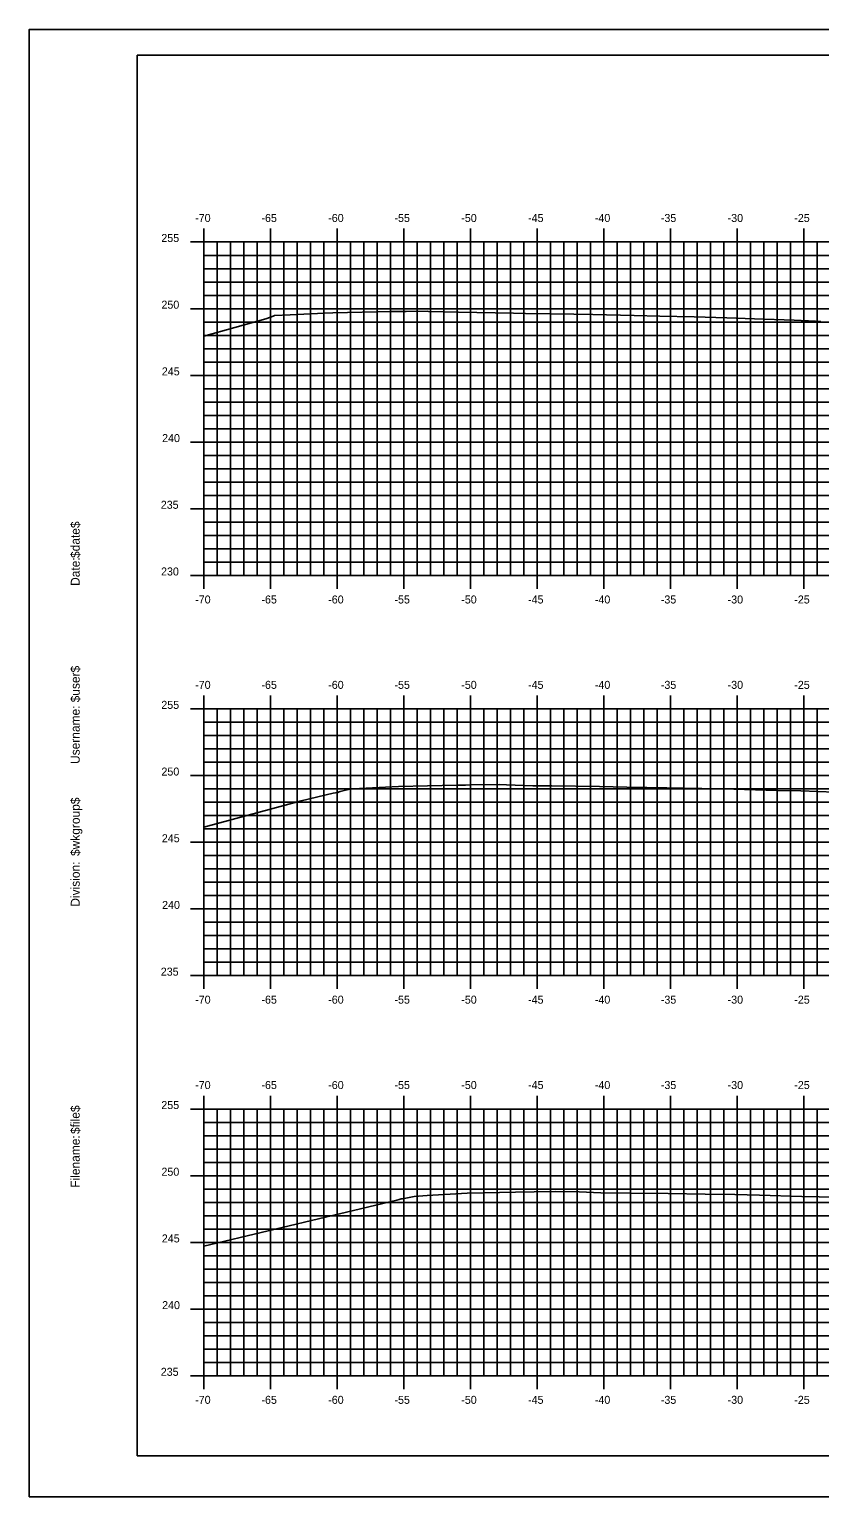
# Model space of a CAD drawing. Extents: x 1168600 to 1177589, y 610178 to 611246.
# Drawn here: x 1172317.4 to 1172376.7, y 610268.7 to 610378.7 of the extents above; entities that cross this region are included whole.
import ezdxf

# ---------------------------------------------------------------- set-up
doc = ezdxf.new("R2010")
doc.units = 0
for name, color, linetype in [('_Construction', 7, 'Continuous'), ('_Station Equation', 7, 'Continuous'), ('H_V ANNOTATION', 7, 'Continuous'), ('MAJOR', 7, 'Continuous'), ('MINOR', 7, 'Continuous')]:
    doc.layers.add(name, color=color, linetype=linetype)

msp = doc.modelspace()

# ---------------------------------------------------------------- linework, layer by layer
at = {"layer": '_Construction'}
for p, q in [((1172485.52, 610376.8), (1172325.52, 610376.8)), ((1172325.52, 610376.8), (1172325.52, 610271.8)), ((1172325.52, 610271.8), (1172485.52, 610271.8))]:
    msp.add_line(p, q, dxfattribs=at)
msp.add_lwpolyline([(1172317.43, 610268.74), (1172487.43, 610268.74), (1172487.43, 610378.74), (1172317.43, 610378.74)], close=True, dxfattribs=at)
at = {"layer": '_Station Equation'}
for points in [[(1172330.52, 610355.73), (1172335.17, 610357.04), (1172335.52, 610357.16), (1172335.72, 610357.25), (1172335.82, 610357.28), (1172337, 610357.34), (1172339.56, 610357.47), (1172340.19, 610357.49), (1172344.59, 610357.59), (1172344.66, 610357.59), (1172345.71, 610357.59), (1172347.28, 610357.61), (1172347.37, 610357.6), (1172349.63, 610357.53), (1172353.75, 610357.47), (1172354.66, 610357.45), (1172358.27, 610357.39), (1172359.69, 610357.37), (1172362.79, 610357.3), (1172364.72, 610357.25), (1172367.3, 610357.18), (1172369.76, 610357.11), (1172371.82, 610357.04), (1172374.79, 610356.94), (1172376.4, 610356.87), (1172376.8, 610356.85)], [(1172330.52, 610318.94), (1172337.81, 610320.9), (1172340.22, 610321.48), (1172340.56, 610321.54), (1172340.67, 610321.57), (1172340.75, 610321.6), (1172341.57, 610321.8), (1172342.19, 610321.83), (1172345.13, 610321.98), (1172349.48, 610322.08), (1172350.16, 610322.09), (1172350.56, 610322.1), (1172352.69, 610322.13), (1172353.22, 610322.11), (1172355.19, 610322.04), (1172356.62, 610322.02), (1172360.21, 610321.97), (1172362.25, 610321.94), (1172365.24, 610321.89), (1172367.87, 610321.83), (1172370.27, 610321.77), (1172373.49, 610321.69), (1172375.3, 610321.65), (1172379.12, 610321.51)], [(1172330.52, 610287.53), (1172345, 610290.98), (1172345.18, 610291.03), (1172345.32, 610291.06), (1172345.42, 610291.06), (1172346.31, 610291.25), (1172347.28, 610291.31), (1172350.27, 610291.49), (1172353.89, 610291.57), (1172355.29, 610291.6), (1172356.89, 610291.61), (1172358.67, 610291.59), (1172360.31, 610291.53), (1172362.55, 610291.5), (1172365.34, 610291.46), (1172368.12, 610291.42), (1172370.36, 610291.39), (1172372.2, 610291.34), (1172375.38, 610291.25), (1172379.25, 610291.16)]]:
    msp.add_lwpolyline(points, dxfattribs=at)
at = {"layer": 'MAJOR'}
for p, q in [((1172330.52, 610363.8), (1172330.52, 610362.8)), ((1172335.52, 610363.8), (1172335.52, 610362.8)), ((1172340.52, 610363.8), (1172340.52, 610362.8)), ((1172345.52, 610363.8), (1172345.52, 610362.8)), ((1172350.52, 610363.8), (1172350.52, 610362.8)), ((1172355.52, 610363.8), (1172355.52, 610362.8)), ((1172360.52, 610363.8), (1172360.52, 610362.8)), ((1172365.52, 610363.8), (1172365.52, 610362.8)), ((1172370.52, 610363.8), (1172370.52, 610362.8)), ((1172375.52, 610363.8), (1172375.52, 610362.8)), ((1172329.52, 610362.8), (1172330.52, 610362.8)), ((1172330.52, 610362.8), (1172470.52, 610362.8)), ((1172330.52, 610337.8), (1172330.52, 610362.8)), ((1172330.52, 610337.8), (1172330.52, 610362.8)), ((1172330.52, 610362.8), (1172470.52, 610362.8)), ((1172335.52, 610337.8), (1172335.52, 610362.8)), ((1172340.52, 610337.8), (1172340.52, 610362.8)), ((1172345.52, 610337.8), (1172345.52, 610362.8)), ((1172350.52, 610337.8), (1172350.52, 610362.8)), ((1172355.52, 610337.8), (1172355.52, 610362.8)), ((1172360.52, 610337.8), (1172360.52, 610362.8)), ((1172365.52, 610337.8), (1172365.52, 610362.8)), ((1172370.52, 610337.8), (1172370.52, 610362.8)), ((1172375.52, 610337.8), (1172375.52, 610362.8)), ((1172329.52, 610357.8), (1172330.52, 610357.8)), ((1172330.52, 610357.8), (1172470.52, 610357.8)), ((1172329.52, 610352.8), (1172330.52, 610352.8)), ((1172330.52, 610352.8), (1172470.52, 610352.8)), ((1172329.52, 610347.8), (1172330.52, 610347.8)), ((1172330.52, 610347.8), (1172470.52, 610347.8)), ((1172329.52, 610342.8), (1172330.52, 610342.8)), ((1172330.52, 610342.8), (1172470.52, 610342.8)), ((1172329.52, 610337.8), (1172330.52, 610337.8)), ((1172330.52, 610337.8), (1172470.52, 610337.8)), ((1172330.52, 610337.8), (1172470.52, 610337.8)), ((1172330.52, 610336.8), (1172330.52, 610337.8)), ((1172335.52, 610336.8), (1172335.52, 610337.8)), ((1172340.52, 610336.8), (1172340.52, 610337.8)), ((1172345.52, 610336.8), (1172345.52, 610337.8)), ((1172350.52, 610336.8), (1172350.52, 610337.8)), ((1172355.52, 610336.8), (1172355.52, 610337.8)), ((1172360.52, 610336.8), (1172360.52, 610337.8)), ((1172365.52, 610336.8), (1172365.52, 610337.8)), ((1172370.52, 610336.8), (1172370.52, 610337.8)), ((1172375.52, 610336.8), (1172375.52, 610337.8)), ((1172330.52, 610328.8), (1172330.52, 610327.8)), ((1172335.52, 610328.8), (1172335.52, 610327.8)), ((1172340.52, 610328.8), (1172340.52, 610327.8)), ((1172345.52, 610328.8), (1172345.52, 610327.8)), ((1172350.52, 610328.8), (1172350.52, 610327.8)), ((1172355.52, 610328.8), (1172355.52, 610327.8)), ((1172360.52, 610328.8), (1172360.52, 610327.8)), ((1172365.52, 610328.8), (1172365.52, 610327.8)), ((1172370.52, 610328.8), (1172370.52, 610327.8)), ((1172375.52, 610328.8), (1172375.52, 610327.8)), ((1172329.52, 610327.8), (1172330.52, 610327.8)), ((1172330.52, 610327.8), (1172470.52, 610327.8)), ((1172330.52, 610307.8), (1172330.52, 610327.8)), ((1172330.52, 610307.8), (1172330.52, 610327.8)), ((1172330.52, 610327.8), (1172470.52, 610327.8)), ((1172335.52, 610307.8), (1172335.52, 610327.8)), ((1172340.52, 610307.8), (1172340.52, 610327.8)), ((1172345.52, 610307.8), (1172345.52, 610327.8)), ((1172350.52, 610307.8), (1172350.52, 610327.8)), ((1172355.52, 610307.8), (1172355.52, 610327.8)), ((1172360.52, 610307.8), (1172360.52, 610327.8)), ((1172365.52, 610307.8), (1172365.52, 610327.8)), ((1172370.52, 610307.8), (1172370.52, 610327.8)), ((1172375.52, 610307.8), (1172375.52, 610327.8)), ((1172329.52, 610322.8), (1172330.52, 610322.8)), ((1172330.52, 610322.8), (1172470.52, 610322.8)), ((1172329.52, 610317.8), (1172330.52, 610317.8)), ((1172330.52, 610317.8), (1172470.52, 610317.8)), ((1172329.52, 610312.8), (1172330.52, 610312.8)), ((1172330.52, 610312.8), (1172470.52, 610312.8)), ((1172329.52, 610307.8), (1172330.52, 610307.8)), ((1172330.52, 610307.8), (1172470.52, 610307.8)), ((1172330.52, 610307.8), (1172470.52, 610307.8)), ((1172330.52, 610306.8), (1172330.52, 610307.8)), ((1172335.52, 610306.8), (1172335.52, 610307.8)), ((1172340.52, 610306.8), (1172340.52, 610307.8)), ((1172345.52, 610306.8), (1172345.52, 610307.8)), ((1172350.52, 610306.8), (1172350.52, 610307.8)), ((1172355.52, 610306.8), (1172355.52, 610307.8)), ((1172360.52, 610306.8), (1172360.52, 610307.8)), ((1172365.52, 610306.8), (1172365.52, 610307.8)), ((1172370.52, 610306.8), (1172370.52, 610307.8)), ((1172375.52, 610306.8), (1172375.52, 610307.8)), ((1172330.52, 610298.8), (1172330.52, 610297.8)), ((1172335.52, 610298.8), (1172335.52, 610297.8)), ((1172340.52, 610298.8), (1172340.52, 610297.8)), ((1172345.52, 610298.8), (1172345.52, 610297.8)), ((1172350.52, 610298.8), (1172350.52, 610297.8)), ((1172355.52, 610298.8), (1172355.52, 610297.8)), ((1172360.52, 610298.8), (1172360.52, 610297.8)), ((1172365.52, 610298.8), (1172365.52, 610297.8)), ((1172370.52, 610298.8), (1172370.52, 610297.8)), ((1172375.52, 610298.8), (1172375.52, 610297.8)), ((1172329.52, 610297.8), (1172330.52, 610297.8)), ((1172330.52, 610297.8), (1172470.52, 610297.8)), ((1172330.52, 610277.8), (1172330.52, 610297.8)), ((1172330.52, 610277.8), (1172330.52, 610297.8)), ((1172330.52, 610297.8), (1172470.52, 610297.8)), ((1172335.52, 610277.8), (1172335.52, 610297.8)), ((1172340.52, 610277.8), (1172340.52, 610297.8)), ((1172345.52, 610277.8), (1172345.52, 610297.8)), ((1172350.52, 610277.8), (1172350.52, 610297.8)), ((1172355.52, 610277.8), (1172355.52, 610297.8)), ((1172360.52, 610277.8), (1172360.52, 610297.8)), ((1172365.52, 610277.8), (1172365.52, 610297.8)), ((1172370.52, 610277.8), (1172370.52, 610297.8)), ((1172375.52, 610277.8), (1172375.52, 610297.8)), ((1172329.52, 610292.8), (1172330.52, 610292.8)), ((1172330.52, 610292.8), (1172470.52, 610292.8)), ((1172329.52, 610287.8), (1172330.52, 610287.8)), ((1172330.52, 610287.8), (1172470.52, 610287.8)), ((1172329.52, 610282.8), (1172330.52, 610282.8)), ((1172330.52, 610282.8), (1172470.52, 610282.8)), ((1172329.52, 610277.8), (1172330.52, 610277.8)), ((1172330.52, 610277.8), (1172470.52, 610277.8)), ((1172330.52, 610277.8), (1172470.52, 610277.8)), ((1172330.52, 610276.8), (1172330.52, 610277.8)), ((1172335.52, 610276.8), (1172335.52, 610277.8)), ((1172340.52, 610276.8), (1172340.52, 610277.8)), ((1172345.52, 610276.8), (1172345.52, 610277.8)), ((1172350.52, 610276.8), (1172350.52, 610277.8)), ((1172355.52, 610276.8), (1172355.52, 610277.8)), ((1172360.52, 610276.8), (1172360.52, 610277.8)), ((1172365.52, 610276.8), (1172365.52, 610277.8)), ((1172370.52, 610276.8), (1172370.52, 610277.8)), ((1172375.52, 610276.8), (1172375.52, 610277.8))]:
    msp.add_line(p, q, dxfattribs=at)
at = {"layer": 'MINOR'}
for p, q in [((1172331.52, 610337.8), (1172331.52, 610362.8)), ((1172332.52, 610337.8), (1172332.52, 610362.8)), ((1172333.52, 610337.8), (1172333.52, 610362.8)), ((1172334.52, 610337.8), (1172334.52, 610362.8)), ((1172336.52, 610337.8), (1172336.52, 610362.8)), ((1172337.52, 610337.8), (1172337.52, 610362.8)), ((1172338.52, 610337.8), (1172338.52, 610362.8)), ((1172339.52, 610337.8), (1172339.52, 610362.8)), ((1172341.52, 610337.8), (1172341.52, 610362.8)), ((1172342.52, 610337.8), (1172342.52, 610362.8)), ((1172343.52, 610337.8), (1172343.52, 610362.8)), ((1172344.52, 610337.8), (1172344.52, 610362.8)), ((1172346.52, 610337.8), (1172346.52, 610362.8)), ((1172347.52, 610337.8), (1172347.52, 610362.8)), ((1172348.52, 610337.8), (1172348.52, 610362.8)), ((1172349.52, 610337.8), (1172349.52, 610362.8)), ((1172351.52, 610337.8), (1172351.52, 610362.8)), ((1172352.52, 610337.8), (1172352.52, 610362.8)), ((1172353.52, 610337.8), (1172353.52, 610362.8)), ((1172354.52, 610337.8), (1172354.52, 610362.8)), ((1172356.52, 610337.8), (1172356.52, 610362.8)), ((1172357.52, 610337.8), (1172357.52, 610362.8)), ((1172358.52, 610337.8), (1172358.52, 610362.8)), ((1172359.52, 610337.8), (1172359.52, 610362.8)), ((1172361.52, 610337.8), (1172361.52, 610362.8)), ((1172362.52, 610337.8), (1172362.52, 610362.8)), ((1172363.52, 610337.8), (1172363.52, 610362.8)), ((1172364.52, 610337.8), (1172364.52, 610362.8)), ((1172366.52, 610337.8), (1172366.52, 610362.8)), ((1172367.52, 610337.8), (1172367.52, 610362.8)), ((1172368.52, 610337.8), (1172368.52, 610362.8)), ((1172369.52, 610337.8), (1172369.52, 610362.8)), ((1172371.52, 610337.8), (1172371.52, 610362.8)), ((1172372.52, 610337.8), (1172372.52, 610362.8)), ((1172373.52, 610337.8), (1172373.52, 610362.8)), ((1172374.52, 610337.8), (1172374.52, 610362.8)), ((1172376.52, 610337.8), (1172376.52, 610362.8)), ((1172330.52, 610361.8), (1172470.52, 610361.8)), ((1172330.52, 610361.8), (1172331.53, 610361.8)), ((1172330.52, 610360.8), (1172470.52, 610360.8)), ((1172330.52, 610360.8), (1172331.53, 610360.8)), ((1172330.52, 610359.8), (1172470.52, 610359.8)), ((1172330.52, 610359.8), (1172331.53, 610359.8)), ((1172330.52, 610358.8), (1172470.52, 610358.8)), ((1172330.52, 610358.8), (1172331.53, 610358.8)), ((1172330.52, 610356.8), (1172470.52, 610356.8)), ((1172330.52, 610356.8), (1172331.53, 610356.8)), ((1172330.52, 610355.8), (1172470.52, 610355.8)), ((1172330.52, 610355.8), (1172331.53, 610355.8)), ((1172330.52, 610354.8), (1172470.52, 610354.8)), ((1172330.52, 610354.8), (1172331.53, 610354.8)), ((1172330.52, 610353.8), (1172470.52, 610353.8)), ((1172330.52, 610353.8), (1172331.53, 610353.8)), ((1172330.52, 610351.8), (1172470.52, 610351.8)), ((1172330.52, 610351.8), (1172331.53, 610351.8)), ((1172330.52, 610350.8), (1172470.52, 610350.8)), ((1172330.52, 610350.8), (1172331.53, 610350.8)), ((1172330.52, 610349.8), (1172470.52, 610349.8)), ((1172330.52, 610349.8), (1172331.53, 610349.8)), ((1172330.52, 610348.8), (1172470.52, 610348.8)), ((1172330.52, 610348.8), (1172331.53, 610348.8)), ((1172330.52, 610346.8), (1172470.52, 610346.8)), ((1172330.52, 610346.8), (1172331.53, 610346.8)), ((1172330.52, 610345.8), (1172470.52, 610345.8)), ((1172330.52, 610345.8), (1172331.53, 610345.8)), ((1172330.52, 610344.8), (1172470.52, 610344.8)), ((1172330.52, 610344.8), (1172331.53, 610344.8)), ((1172330.52, 610343.8), (1172470.52, 610343.8)), ((1172330.52, 610343.8), (1172331.53, 610343.8)), ((1172330.52, 610341.8), (1172470.52, 610341.8)), ((1172330.52, 610341.8), (1172331.53, 610341.8)), ((1172330.52, 610340.8), (1172470.52, 610340.8)), ((1172330.52, 610340.8), (1172331.53, 610340.8)), ((1172330.52, 610339.8), (1172470.52, 610339.8)), ((1172330.52, 610339.8), (1172331.53, 610339.8)), ((1172330.52, 610338.8), (1172470.52, 610338.8)), ((1172330.52, 610338.8), (1172331.53, 610338.8)), ((1172331.52, 610307.8), (1172331.52, 610327.8)), ((1172332.52, 610307.8), (1172332.52, 610327.8)), ((1172333.52, 610307.8), (1172333.52, 610327.8)), ((1172334.52, 610307.8), (1172334.52, 610327.8)), ((1172336.52, 610307.8), (1172336.52, 610327.8)), ((1172337.52, 610307.8), (1172337.52, 610327.8)), ((1172338.52, 610307.8), (1172338.52, 610327.8)), ((1172339.52, 610307.8), (1172339.52, 610327.8)), ((1172341.52, 610307.8), (1172341.52, 610327.8)), ((1172342.52, 610307.8), (1172342.52, 610327.8)), ((1172343.52, 610307.8), (1172343.52, 610327.8)), ((1172344.52, 610307.8), (1172344.52, 610327.8)), ((1172346.52, 610307.8), (1172346.52, 610327.8)), ((1172347.52, 610307.8), (1172347.52, 610327.8)), ((1172348.52, 610307.8), (1172348.52, 610327.8)), ((1172349.52, 610307.8), (1172349.52, 610327.8)), ((1172351.52, 610307.8), (1172351.52, 610327.8)), ((1172352.52, 610307.8), (1172352.52, 610327.8)), ((1172353.52, 610307.8), (1172353.52, 610327.8)), ((1172354.52, 610307.8), (1172354.52, 610327.8)), ((1172356.52, 610307.8), (1172356.52, 610327.8)), ((1172357.52, 610307.8), (1172357.52, 610327.8)), ((1172358.52, 610307.8), (1172358.52, 610327.8)), ((1172359.52, 610307.8), (1172359.52, 610327.8)), ((1172361.52, 610307.8), (1172361.52, 610327.8)), ((1172362.52, 610307.8), (1172362.52, 610327.8)), ((1172363.52, 610307.8), (1172363.52, 610327.8)), ((1172364.52, 610307.8), (1172364.52, 610327.8)), ((1172366.52, 610307.8), (1172366.52, 610327.8)), ((1172367.52, 610307.8), (1172367.52, 610327.8)), ((1172368.52, 610307.8), (1172368.52, 610327.8)), ((1172369.52, 610307.8), (1172369.52, 610327.8)), ((1172371.52, 610307.8), (1172371.52, 610327.8)), ((1172372.52, 610307.8), (1172372.52, 610327.8)), ((1172373.52, 610307.8), (1172373.52, 610327.8)), ((1172374.52, 610307.8), (1172374.52, 610327.8)), ((1172376.52, 610307.8), (1172376.52, 610327.8)), ((1172330.52, 610326.8), (1172470.52, 610326.8)), ((1172330.52, 610326.8), (1172331.53, 610326.8)), ((1172330.52, 610325.8), (1172470.52, 610325.8)), ((1172330.52, 610325.8), (1172331.53, 610325.8)), ((1172330.52, 610324.8), (1172470.52, 610324.8)), ((1172330.52, 610324.8), (1172331.53, 610324.8)), ((1172330.52, 610323.8), (1172470.52, 610323.8)), ((1172330.52, 610323.8), (1172331.53, 610323.8)), ((1172330.52, 610321.8), (1172470.52, 610321.8)), ((1172330.52, 610321.8), (1172331.53, 610321.8)), ((1172330.52, 610320.8), (1172470.52, 610320.8)), ((1172330.52, 610320.8), (1172331.53, 610320.8)), ((1172330.52, 610319.8), (1172470.52, 610319.8)), ((1172330.52, 610319.8), (1172331.53, 610319.8)), ((1172330.52, 610318.8), (1172470.52, 610318.8)), ((1172330.52, 610318.8), (1172331.53, 610318.8)), ((1172330.52, 610316.8), (1172470.52, 610316.8)), ((1172330.52, 610316.8), (1172331.53, 610316.8)), ((1172330.52, 610315.8), (1172470.52, 610315.8)), ((1172330.52, 610315.8), (1172331.53, 610315.8)), ((1172330.52, 610314.8), (1172470.52, 610314.8)), ((1172330.52, 610314.8), (1172331.53, 610314.8)), ((1172330.52, 610313.8), (1172470.52, 610313.8)), ((1172330.52, 610313.8), (1172331.53, 610313.8)), ((1172330.52, 610311.8), (1172470.52, 610311.8)), ((1172330.52, 610311.8), (1172331.53, 610311.8)), ((1172330.52, 610310.8), (1172470.52, 610310.8)), ((1172330.52, 610310.8), (1172331.53, 610310.8)), ((1172330.52, 610309.8), (1172470.52, 610309.8)), ((1172330.52, 610309.8), (1172331.53, 610309.8)), ((1172330.52, 610308.8), (1172470.52, 610308.8)), ((1172330.52, 610308.8), (1172331.53, 610308.8)), ((1172331.52, 610277.8), (1172331.52, 610297.8)), ((1172332.52, 610277.8), (1172332.52, 610297.8)), ((1172333.52, 610277.8), (1172333.52, 610297.8)), ((1172334.52, 610277.8), (1172334.52, 610297.8)), ((1172336.52, 610277.8), (1172336.52, 610297.8)), ((1172337.52, 610277.8), (1172337.52, 610297.8)), ((1172338.52, 610277.8), (1172338.52, 610297.8)), ((1172339.52, 610277.8), (1172339.52, 610297.8)), ((1172341.52, 610277.8), (1172341.52, 610297.8)), ((1172342.52, 610277.8), (1172342.52, 610297.8)), ((1172343.52, 610277.8), (1172343.52, 610297.8)), ((1172344.52, 610277.8), (1172344.52, 610297.8)), ((1172346.52, 610277.8), (1172346.52, 610297.8)), ((1172347.52, 610277.8), (1172347.52, 610297.8)), ((1172348.52, 610277.8), (1172348.52, 610297.8)), ((1172349.52, 610277.8), (1172349.52, 610297.8)), ((1172351.52, 610277.8), (1172351.52, 610297.8)), ((1172352.52, 610277.8), (1172352.52, 610297.8)), ((1172353.52, 610277.8), (1172353.52, 610297.8)), ((1172354.52, 610277.8), (1172354.52, 610297.8)), ((1172356.52, 610277.8), (1172356.52, 610297.8)), ((1172357.52, 610277.8), (1172357.52, 610297.8)), ((1172358.52, 610277.8), (1172358.52, 610297.8)), ((1172359.52, 610277.8), (1172359.52, 610297.8)), ((1172361.52, 610277.8), (1172361.52, 610297.8)), ((1172362.52, 610277.8), (1172362.52, 610297.8)), ((1172363.52, 610277.8), (1172363.52, 610297.8)), ((1172364.52, 610277.8), (1172364.52, 610297.8)), ((1172366.52, 610277.8), (1172366.52, 610297.8)), ((1172367.52, 610277.8), (1172367.52, 610297.8)), ((1172368.52, 610277.8), (1172368.52, 610297.8)), ((1172369.52, 610277.8), (1172369.52, 610297.8)), ((1172371.52, 610277.8), (1172371.52, 610297.8)), ((1172372.52, 610277.8), (1172372.52, 610297.8)), ((1172373.52, 610277.8), (1172373.52, 610297.8)), ((1172374.52, 610277.8), (1172374.52, 610297.8)), ((1172376.52, 610277.8), (1172376.52, 610297.8)), ((1172330.52, 610296.8), (1172470.52, 610296.8)), ((1172330.52, 610296.8), (1172331.53, 610296.8)), ((1172330.52, 610295.8), (1172470.52, 610295.8)), ((1172330.52, 610295.8), (1172331.53, 610295.8)), ((1172330.52, 610294.8), (1172470.52, 610294.8)), ((1172330.52, 610294.8), (1172331.53, 610294.8)), ((1172330.52, 610293.8), (1172470.52, 610293.8)), ((1172330.52, 610293.8), (1172331.53, 610293.8)), ((1172330.52, 610291.8), (1172470.52, 610291.8)), ((1172330.52, 610291.8), (1172331.53, 610291.8)), ((1172330.52, 610290.8), (1172470.52, 610290.8)), ((1172330.52, 610290.8), (1172331.53, 610290.8)), ((1172330.52, 610289.8), (1172470.52, 610289.8)), ((1172330.52, 610289.8), (1172331.53, 610289.8)), ((1172330.52, 610288.8), (1172470.52, 610288.8)), ((1172330.52, 610288.8), (1172331.53, 610288.8)), ((1172330.52, 610286.8), (1172470.52, 610286.8)), ((1172330.52, 610286.8), (1172331.53, 610286.8)), ((1172330.52, 610285.8), (1172470.52, 610285.8)), ((1172330.52, 610285.8), (1172331.53, 610285.8)), ((1172330.52, 610284.8), (1172470.52, 610284.8)), ((1172330.52, 610284.8), (1172331.53, 610284.8)), ((1172330.52, 610283.8), (1172470.52, 610283.8)), ((1172330.52, 610283.8), (1172331.53, 610283.8)), ((1172330.52, 610281.8), (1172470.52, 610281.8)), ((1172330.52, 610281.8), (1172331.53, 610281.8)), ((1172330.52, 610280.8), (1172470.52, 610280.8)), ((1172330.52, 610280.8), (1172331.53, 610280.8)), ((1172330.52, 610279.8), (1172470.52, 610279.8)), ((1172330.52, 610279.8), (1172331.53, 610279.8)), ((1172330.52, 610278.8), (1172470.52, 610278.8)), ((1172330.52, 610278.8), (1172331.53, 610278.8))]:
    msp.add_line(p, q, dxfattribs=at)

# ---------------------------------------------------------------- texts
at = {"layer": '_Construction'}
for s, p in [('$date$', (1172321.21, 610339.11)), ('Date:', (1172321.21, 610337.02)), ('$user$', (1172321.21, 610328.29)), ('Username:', (1172321.21, 610323.67)), ('$wkgroup$', (1172321.21, 610316.77)), ('Division:', (1172321.21, 610312.97)), ('$file$', (1172321.21, 610295.93)), ('Filename:', (1172321.21, 610291.9))]:
    msp.add_text(s, height=0.67, rotation=90, dxfattribs=at).set_placement(p)
at = {"layer": 'H_V ANNOTATION'}
for s, p in [('-70', (1172329.87, 610364.3)), ('-65', (1172334.84, 610364.3)), ('-60', (1172339.85, 610364.3)), ('-55', (1172344.82, 610364.3)), ('-50', (1172349.83, 610364.3)), ('-45', (1172354.84, 610364.3)), ('-40', (1172359.85, 610364.3)), ('-35', (1172364.8, 610364.3)), ('-30', (1172369.81, 610364.3)), ('-25', (1172374.81, 610364.3)), ('255', (1172327.33, 610362.8)), ('250', (1172327.34, 610357.8)), ('245', (1172327.37, 610352.8)), ('240', (1172327.39, 610347.8)), ('235', (1172327.29, 610342.8)), ('230', (1172327.31, 610337.8)), ('-70', (1172329.87, 610335.7)), ('-65', (1172334.84, 610335.7)), ('-60', (1172339.85, 610335.7)), ('-55', (1172344.82, 610335.7)), ('-50', (1172349.83, 610335.7)), ('-45', (1172354.84, 610335.7)), ('-40', (1172359.85, 610335.7)), ('-35', (1172364.8, 610335.7)), ('-30', (1172369.81, 610335.7)), ('-25', (1172374.81, 610335.7)), ('-70', (1172329.87, 610329.3)), ('-65', (1172334.84, 610329.3)), ('-60', (1172339.85, 610329.3)), ('-55', (1172344.82, 610329.3)), ('-50', (1172349.83, 610329.3)), ('-45', (1172354.84, 610329.3)), ('-40', (1172359.85, 610329.3)), ('-35', (1172364.8, 610329.3)), ('-30', (1172369.81, 610329.3)), ('-25', (1172374.81, 610329.3)), ('255', (1172327.33, 610327.8)), ('250', (1172327.34, 610322.8)), ('245', (1172327.37, 610317.8)), ('240', (1172327.39, 610312.8)), ('235', (1172327.29, 610307.8)), ('-70', (1172329.87, 610305.7)), ('-65', (1172334.84, 610305.7)), ('-60', (1172339.85, 610305.7)), ('-55', (1172344.82, 610305.7)), ('-50', (1172349.83, 610305.7)), ('-45', (1172354.84, 610305.7)), ('-40', (1172359.85, 610305.7)), ('-35', (1172364.8, 610305.7)), ('-30', (1172369.81, 610305.7)), ('-25', (1172374.81, 610305.7)), ('-70', (1172329.87, 610299.3)), ('-65', (1172334.84, 610299.3)), ('-60', (1172339.85, 610299.3)), ('-55', (1172344.82, 610299.3)), ('-50', (1172349.83, 610299.3)), ('-45', (1172354.84, 610299.3)), ('-40', (1172359.85, 610299.3)), ('-35', (1172364.8, 610299.3)), ('-30', (1172369.81, 610299.3)), ('-25', (1172374.81, 610299.3)), ('255', (1172327.33, 610297.8)), ('250', (1172327.34, 610292.8)), ('245', (1172327.37, 610287.8)), ('240', (1172327.39, 610282.8)), ('235', (1172327.29, 610277.8)), ('-70', (1172329.87, 610275.7)), ('-65', (1172334.84, 610275.7)), ('-60', (1172339.85, 610275.7)), ('-55', (1172344.82, 610275.7)), ('-50', (1172349.83, 610275.7)), ('-45', (1172354.84, 610275.7)), ('-40', (1172359.85, 610275.7)), ('-35', (1172364.8, 610275.7)), ('-30', (1172369.81, 610275.7)), ('-25', (1172374.81, 610275.7))]:
    msp.add_text(s, height=0.6, dxfattribs=at).set_placement(p)

doc.saveas('drawing.dxf')
